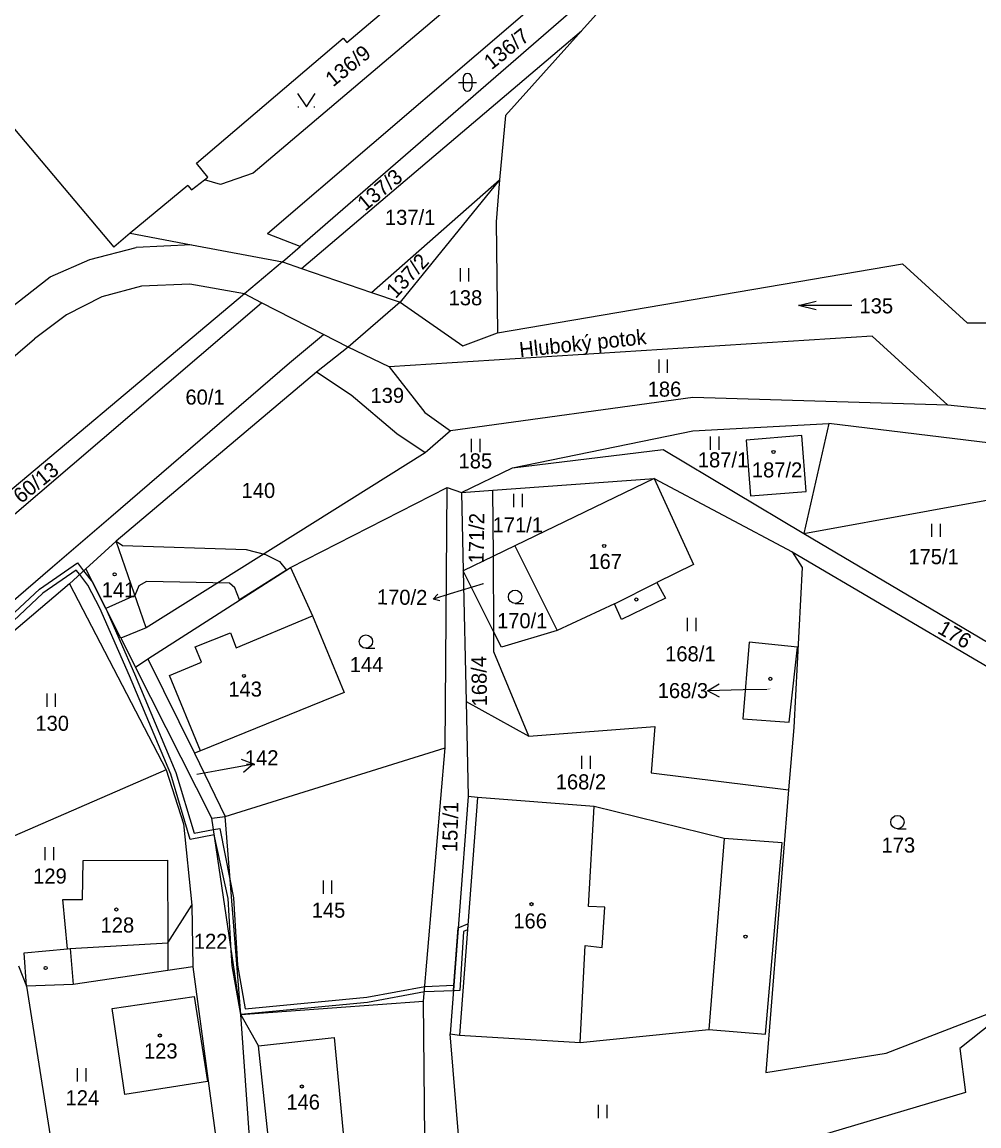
# Model space of a CAD drawing. Extents: x -670359 to -668019, y -978807 to -976674.
# Drawn here: x -669999.1 to -669891.1, y -977220.1 to -977095.5 of the extents above; entities that cross this region are included whole.
import ezdxf

# ---------------------------------------------------------------- set-up
doc = ezdxf.new("R2010")
doc.units = 0
for name, color, linetype in [('Hranice kat_území', 7, 'Continuous'), ('Hranice parcel', 7, 'Continuous'), ('Parcelní čísla', 7, 'Continuous'), ('Pop  PČ popisy', 7, 'Continuous'), ('Vnitřní kresba', 7, 'Continuous'), ('Věcná břemena k části', 7, 'Continuous'), ('Značky budov', 7, 'Continuous'), ('Značky kultur', 7, 'Continuous')]:
    doc.layers.add(name, color=color, linetype=linetype)

msp = doc.modelspace()

# ---------------------------------------------------------------- linework, layer by layer
at = {"layer": 'Hranice kat_území'}
for points in [[(-669923, -977082.05), (-669935.98, -977096.52)], [(-669935.98, -977096.52), (-669944.55, -977106.08)], [(-669944.55, -977106.08), (-669945.23, -977113.35)], [(-669945.23, -977113.35), (-669945.6, -977118.07)], [(-669945.6, -977118.07), (-669945.45, -977130.61)], [(-669945.45, -977130.61), (-669899.75, -977122.83)], [(-669899.75, -977122.83), (-669892.44, -977129.5)], [(-669892.44, -977129.5), (-669889.16, -977129.48)]]:
    msp.add_lwpolyline(points, dxfattribs=at)
at = {"layer": 'Hranice parcel'}
for p, q in [((-669917.06, -977165.52), (-669917.76, -977174.17)), ((-669911.59, -977166.08), (-669917.06, -977165.52)), ((-669912.54, -977174.58), (-669911.59, -977166.08)), ((-669917.76, -977174.17), (-669912.54, -977174.58))]:
    msp.add_line(p, q, dxfattribs=at)
for points in [[(-669912.53, -977068.97), (-669971.42, -977119.44)], [(-669962.47, -977097.83), (-669943.67, -977081.93), (-669944.07, -977081.47), (-669942.99, -977080.58)], [(-669923, -977082.05), (-669967.72, -977120.86)], [(-669941.51, -977085.83), (-669973.04, -977112.58)], [(-669967.58, -977123.35), (-669935.98, -977096.52)], [(-670008.23, -977097.9), (-669988.78, -977120.94)], [(-669978.52, -977113.33), (-669978.15, -977113.04), (-669979.44, -977111.46), (-669962.88, -977097.34)], [(-669962.88, -977097.34), (-669962.47, -977097.83)], [(-669980.42, -977113.98), (-669980, -977114.48), (-669978.52, -977113.33)], [(-669976.71, -977113.86), (-669978.52, -977113.33)], [(-669973.04, -977112.58), (-669976.71, -977113.86)], [(-669980.42, -977113.98), (-669986.9, -977119.37)], [(-669959.66, -977126.05), (-669945.23, -977113.35)], [(-669945.23, -977113.35), (-669956.43, -977127.16)], [(-669986.9, -977119.37), (-669988.78, -977120.94)], [(-669986.9, -977119.37), (-669979.99, -977120.67)], [(-669967.72, -977120.86), (-669971.42, -977119.44)], [(-669979.99, -977120.67), (-669986.23, -977120.98)], [(-669979.99, -977120.67), (-669969.73, -977122.61)], [(-669991.49, -977122.33), (-669986.23, -977120.98)], [(-669969.73, -977122.61), (-669967.72, -977120.86)], [(-669995.94, -977124.31), (-669991.49, -977122.33)], [(-669969.73, -977122.61), (-669974.03, -977126.23)], [(-669969.73, -977122.61), (-669967.58, -977123.35)], [(-670000.63, -977127.93), (-669995.94, -977124.31)], [(-669967.58, -977123.35), (-669959.66, -977126.05)], [(-669985.64, -977125.36), (-669990.1, -977126.56)], [(-669980.2, -977125.14), (-669985.64, -977125.36)], [(-669974.03, -977126.23), (-669980.2, -977125.14)], [(-669974.03, -977126.23), (-670006.9, -977153.84)], [(-669990.1, -977126.56), (-669994.12, -977128.57)], [(-669972.1, -977127.22), (-669974.03, -977126.23)], [(-669959.66, -977126.05), (-669956.43, -977127.16)], [(-670035.46, -977181.47), (-670011.48, -977160.92), (-669972.1, -977127.22)], [(-669965.11, -977130.8), (-669972.1, -977127.22)], [(-669956.43, -977127.16), (-669949.36, -977132.08)], [(-669994.12, -977128.57), (-669997.72, -977131.3)], [(-669949.36, -977132.08), (-669945.45, -977130.61)], [(-670104.59, -977250.52), (-670079.48, -977228.88), (-670031.98, -977188.17), (-670021.47, -977179.22), (-669995.68, -977157.04), (-669989.1, -977151.37), (-669968.95, -977134.02), (-669965.11, -977130.8)], [(-670045.65, -977172.49), (-669997.72, -977131.3)], [(-669962.32, -977132.23), (-669965.11, -977130.8)], [(-669903.15, -977131), (-669957.67, -977134.44)], [(-669894.63, -977138.78), (-669903.15, -977131)], [(-669962.32, -977132.23), (-669965.9, -977135.05)], [(-669957.67, -977134.44), (-669962.32, -977132.23)], [(-669957.67, -977134.44), (-669953.64, -977139.61)], [(-669965.9, -977135.05), (-669988.51, -977154.12)], [(-669961.97, -977137.67), (-669965.9, -977135.05)], [(-669956.83, -977142.03), (-669961.97, -977137.67)], [(-669923.42, -977137.91), (-669950.75, -977141.67)], [(-669894.63, -977138.78), (-669923.42, -977137.91)], [(-669888.79, -977139.39), (-669894.63, -977138.78)], [(-669953.64, -977139.61), (-669950.75, -977141.67)], [(-669950.75, -977141.67), (-669953.62, -977144.17)], [(-669943.77, -977145.87), (-669923.4, -977141.67)], [(-669923.4, -977141.67), (-669908.05, -977140.86)], [(-669908.05, -977140.86), (-669910.86, -977153.26)], [(-669889.81, -977143.07), (-669908.05, -977140.86)], [(-669953.62, -977144.17), (-669956.83, -977142.03)], [(-669911.11, -977142.21), (-669917.4, -977142.73)], [(-669917.4, -977142.73), (-669916.9, -977149.02)], [(-669910.61, -977148.52), (-669911.11, -977142.21)], [(-669953.62, -977144.17), (-669985.1, -977163.93)], [(-669943.77, -977145.87), (-669926.75, -977143.77)], [(-669926.75, -977143.77), (-669910.86, -977153.26)], [(-669949.51, -977148.63), (-669943.77, -977145.87)], [(-669968.82, -977157.12), (-669951.12, -977148.07)], [(-669951.36, -977177.48), (-669951.12, -977148.07)], [(-669951.12, -977148.07), (-669949.51, -977148.63)], [(-669945.99, -977148.37), (-669927.77, -977147.05)], [(-669927.77, -977147.05), (-669943.48, -977154.66)], [(-669927.77, -977147.05), (-669912.21, -977155.35)], [(-669927.77, -977147.05), (-669923.32, -977156.77)], [(-669949.51, -977148.63), (-669945.99, -977148.37)], [(-669949.51, -977148.63), (-669949.32, -977157.49)], [(-669945.92, -977155.84), (-669945.99, -977148.37)], [(-669916.9, -977149.02), (-669910.61, -977148.52)], [(-669988.51, -977154.12), (-669991.93, -977157.26)], [(-669985.1, -977163.93), (-669988.51, -977154.12)], [(-669910.86, -977153.26), (-669880.3, -977171.38)], [(-669943.48, -977154.66), (-669945.92, -977155.84)], [(-669943.48, -977154.66), (-669938.71, -977164.22)], [(-669912.21, -977155.35), (-669880.68, -977173.86)], [(-669912.21, -977155.35), (-669911.08, -977157.1)], [(-669945.92, -977155.84), (-669949.32, -977157.49)], [(-669945.87, -977164.39), (-669945.92, -977155.84)], [(-669923.32, -977156.77), (-669927.47, -977158.8)], [(-669991.93, -977157.26), (-669993.77, -977158.95)], [(-669987.97, -977165.07), (-669991.93, -977157.26)], [(-669984.94, -977167.41), (-669968.82, -977157.12)], [(-669968.82, -977157.12), (-669966.34, -977162.58)], [(-669945.87, -977164.39), (-669949.32, -977157.49)], [(-669949.32, -977157.49), (-669949, -977172.24)], [(-669911.08, -977157.1), (-669912.02, -977175.17)], [(-669993.77, -977158.95), (-670006.42, -977169.66)], [(-669993.77, -977158.95), (-669982.85, -977179.94)], [(-669927.47, -977158.8), (-669926.5, -977160.55)], [(-669926.5, -977160.55), (-669931.44, -977162.98)], [(-669932.25, -977161.22), (-669938.71, -977164.22)], [(-669931.44, -977162.98), (-669932.25, -977161.22)], [(-669966.34, -977162.58), (-669962.75, -977171.23)], [(-669985.1, -977163.93), (-669987.97, -977165.07)], [(-669945.02, -977166.09), (-669945.87, -977164.39)], [(-669941.9, -977176.15), (-669945.86, -977166.62), (-669945.87, -977164.39)], [(-669938.71, -977164.22), (-669945.02, -977166.09)], [(-669987.97, -977165.07), (-669986.3, -977168.37)], [(-669986.3, -977168.37), (-669984.94, -977167.41)], [(-669984.94, -977167.41), (-669979.64, -977178.07)], [(-669977.7, -977185.39), (-669986.3, -977168.37)], [(-669962.75, -977171.23), (-669978.99, -977177.81)], [(-669949, -977172.24), (-669948.77, -977182.97)], [(-669949, -977172.24), (-669941.9, -977176.15)], [(-669941.9, -977176.15), (-669927.7, -977175.07), (-669928.11, -977180.28), (-669912.59, -977182.2)], [(-669912.02, -977175.17), (-669912.59, -977182.2)], [(-669978.99, -977177.81), (-669979.64, -977178.07)], [(-669979.64, -977178.07), (-669976.19, -977185.22)], [(-669976.19, -977185.22), (-669951.36, -977177.48)], [(-669953.8, -977206.06), (-669951.36, -977177.48)], [(-669982.85, -977179.94), (-670002.6, -977188.53)], [(-669982.85, -977179.94), (-669980.9, -977186.05)], [(-669948.77, -977182.97), (-669950.8, -977209.75)], [(-669947.73, -977183.05), (-669948.77, -977182.97)], [(-669934.53, -977184.09), (-669947.73, -977183.05)], [(-669912.59, -977182.2), (-669915.17, -977214.1)], [(-669919.87, -977187.68), (-669934.53, -977184.09)], [(-669977.7, -977185.39), (-669976.19, -977185.22)], [(-669974.43, -977207.58), (-669977.7, -977185.39)], [(-669980.9, -977186.05), (-669979.97, -977195.23)], [(-669913.31, -977188.2), (-669919.87, -977187.68)], [(-669915.2, -977209.79), (-669913.31, -977188.2)], [(-669992.29, -977194.58), (-669992.23, -977190.19)], [(-669992.23, -977190.19), (-669982.72, -977190.13)], [(-669982.72, -977190.13), (-669982.67, -977199.48)], [(-669994.53, -977194.6), (-669992.29, -977194.58)], [(-669994, -977200.14), (-669994.53, -977194.6)], [(-669979.97, -977195.23), (-669979.85, -977202.18)], [(-669998.89, -977200.62), (-669994, -977200.14)], [(-669982.67, -977199.48), (-669982.65, -977202.6)], [(-669998.63, -977204.37), (-669998.89, -977200.62)], [(-669999.53, -977202.06), (-669998.63, -977204.37)], [(-669982.65, -977202.6), (-669993.36, -977204.18)], [(-669979.85, -977202.18), (-669982.65, -977202.6)], [(-669979.85, -977202.18), (-669977.1, -977222.62)], [(-669993.36, -977204.18), (-669998.63, -977204.37)], [(-669998.63, -977204.37), (-669994.99, -977227.2)], [(-669988.94, -977206.87), (-669979.68, -977205.54)], [(-669979.68, -977205.54), (-669978.18, -977215.12)], [(-669974.43, -977207.58), (-669953.8, -977206.06)], [(-669953.54, -977233.03), (-669953.8, -977206.06)], [(-669901.59, -977211.94), (-669886.67, -977206.18)], [(-669886.67, -977206.18), (-669893.28, -977211.41)], [(-669987.53, -977216.61), (-669988.94, -977206.87)], [(-669973.08, -977226.71), (-669974.43, -977207.58)], [(-669936.14, -977210.71), (-669921.6, -977209.27)], [(-669921.6, -977209.27), (-669915.2, -977209.79)], [(-669972.45, -977211.09), (-669963.9, -977210.16)], [(-669963.9, -977210.16), (-669962.71, -977222.54)], [(-669950.8, -977209.75), (-669949.74, -977209.91)], [(-669948.13, -977242.11), (-669950.8, -977209.75)], [(-669949.74, -977209.91), (-669936.14, -977210.71)], [(-669971.1, -977223.39), (-669972.45, -977211.09)], [(-669893.28, -977211.41), (-669892.61, -977216.37)], [(-669915.17, -977214.1), (-669901.59, -977211.94)], [(-669978.18, -977215.12), (-669987.53, -977216.61)], [(-669892.61, -977216.37), (-669937.56, -977229.74)]]:
    msp.add_lwpolyline(points, dxfattribs=at)
at = {"layer": 'Parcelní čísla'}
for p, q in [((-669947.09, -977158.94), (-669950.79, -977160.09)), ((-669950.79, -977160.09), (-669952.7, -977160.68)), ((-669952.7, -977160.68), (-669952.19, -977160.13)), ((-669951.97, -977160.85), (-669952.7, -977160.68)), ((-669920.41, -977171.73), (-669921.73, -977171.01)), ((-669915, -977170.86), (-669917.73, -977170.92)), ((-669974.4, -977178.75), (-669972.99, -977179.25)), ((-669979.38, -977180.43), (-669976.92, -977179.98))]:
    msp.add_line(p, q, dxfattribs=at)
for points in [[(-669917.73, -977170.92), (-669921.73, -977171.01), (-669920.45, -977170.23)], [(-669976.92, -977179.98), (-669972.99, -977179.25), (-669974.13, -977180.23)]]:
    msp.add_lwpolyline(points, dxfattribs=at)
at = {"layer": 'Vnitřní kresba'}
for points in [[(-669956.43, -977127.16), (-669962.32, -977132.23)], [(-669910.86, -977153.26), (-669882.82, -977148.14)], [(-669932.25, -977161.22), (-669927.47, -977158.8)], [(-669974.95, -977166.16), (-669966.34, -977162.58)], [(-669979.57, -977166.07), (-669975.61, -977164.49)], [(-669975.61, -977164.49), (-669974.95, -977166.16)], [(-669978.85, -977167.79), (-669979.57, -977166.07)], [(-669982.47, -977169.3), (-669978.85, -977167.79)], [(-669978.99, -977177.81), (-669982.47, -977169.3)], [(-669947.73, -977183.05), (-669949.74, -977209.91)], [(-669935.19, -977195.36), (-669934.53, -977184.09)], [(-669974.43, -977207.58), (-669976.19, -977185.22)], [(-669919.87, -977187.68), (-669921.6, -977209.27)], [(-669982.67, -977199.48), (-669979.97, -977195.23)], [(-669933.35, -977195.43), (-669935.19, -977195.36)], [(-669933.64, -977199.99), (-669933.35, -977195.43)], [(-669994, -977200.14), (-669993.7, -977200.11)], [(-669993.7, -977200.11), (-669982.67, -977199.48)], [(-669993.7, -977200.11), (-669993.36, -977204.18)], [(-669936.14, -977210.71), (-669935.56, -977199.76)], [(-669935.56, -977199.76), (-669933.64, -977199.99)], [(-669972.45, -977211.09), (-669974.43, -977207.58)]]:
    msp.add_lwpolyline(points, dxfattribs=at)
at = {"layer": 'Věcná břemena k části'}
for points in [[(-669991.93, -977157.26), (-669988.51, -977154.12), (-669987.79, -977154.63), (-669973.82, -977155.09), (-669971.65, -977155.62), (-669970.07, -977156.44), (-669969.26, -977157.4), (-669974.57, -977160.77), (-669975.12, -977159.39), (-669975.7, -977158.86), (-669985.09, -977158.7), (-669985.94, -977159.16), (-669986.38, -977160.25), (-669989.67, -977161.72), (-669991.93, -977157.26)], [(-670000.49, -977162.67), (-669997.15, -977159.56), (-669992.88, -977156.57), (-669992.17, -977157.48), (-669991.16, -977158.78), (-669989.67, -977161.72), (-669986.44, -977169.11), (-669981.75, -977180.23), (-669979.71, -977187.11), (-669977.51, -977186.69), (-669976.78, -977186.55), (-669975.62, -977192.47), (-669975.24, -977194.39), (-669974.8, -977202.01), (-669973.95, -977206.92), (-669960.21, -977205.6), (-669953.66, -977204.39), (-669950.38, -977204.27), (-669950.43, -977204.88), (-669953.71, -977205), (-669960.13, -977206.2), (-669974.43, -977207.58), (-669975.4, -977202.07), (-669975.5, -977200.32), (-669975.84, -977194.47), (-669977.42, -977187.28), (-669980.13, -977187.81), (-669982.31, -977180.43), (-669987, -977169.35), (-669990.36, -977161.69), (-669991.68, -977159.09), (-669992.61, -977157.89), (-669993, -977157.39), (-669996.77, -977160.02), (-670000.09, -977163.11)], [(-669950.38, -977204.27), (-669949.89, -977197.77), (-669948.8, -977197.32), (-669948.85, -977197.99), (-669949.3, -977198.18), (-669949.7, -977204.85), (-669950.43, -977204.88), (-669950.38, -977204.27)]]:
    msp.add_lwpolyline(points, dxfattribs=at)
at = {"layer": 'Značky budov'}
for centre in [(-669914.3, -977144.06), (-669933.41, -977154.67), (-669988.67, -977157.87), (-669974.08, -977169.34), (-669914.66, -977169.67), (-669988.47, -977195.71), (-669941.62, -977195.11), (-669983.57, -977209.93), (-669967.54, -977215.69)]:
    msp.add_circle(centre, 0.175, dxfattribs=at)
at = {"layer": 'Značky kultur'}
for p, q in [((-669949.34, -977101.85), (-669949.34, -977102.85)), ((-669948.34, -977101.85), (-669948.34, -977102.85)), ((-669949.84, -977102.35), (-669947.84, -977102.35)), ((-669967.98, -977105.09), (-669967.88, -977105.09)), ((-669966.18, -977105.09), (-669966.08, -977105.09)), ((-669949.68, -977123.31), (-669949.68, -977124.81)), ((-669948.68, -977124.81), (-669948.68, -977123.31)), ((-669905.47, -977127.53), (-669911.47, -977127.53)), ((-669927.25, -977133.62), (-669927.25, -977135.12)), ((-669926.25, -977135.12), (-669926.25, -977133.62)), ((-669948.42, -977142.58), (-669948.42, -977144.08)), ((-669947.42, -977144.08), (-669947.42, -977142.58)), ((-669921.44, -977142.31), (-669921.44, -977143.81)), ((-669920.44, -977143.81), (-669920.44, -977142.31)), ((-669943.65, -977148.8), (-669943.65, -977150.3)), ((-669942.65, -977150.3), (-669942.65, -977148.8)), ((-669896.45, -977152.16), (-669896.45, -977153.66)), ((-669895.45, -977153.66), (-669895.45, -977152.16)), ((-669943.47, -977161.16), (-669942.47, -977161.16)), ((-669924.03, -977162.78), (-669924.03, -977164.28)), ((-669923.03, -977164.28), (-669923.03, -977162.78)), ((-669960.31, -977166.22), (-669959.31, -977166.22)), ((-669996.33, -977171.34), (-669996.33, -977172.84)), ((-669995.33, -977172.84), (-669995.33, -977171.34)), ((-669935.97, -977178.35), (-669935.97, -977179.85)), ((-669934.97, -977179.85), (-669934.97, -977178.35)), ((-669900.31, -977186.59), (-669899.31, -977186.59)), ((-669996.55, -977188.66), (-669996.55, -977190.16)), ((-669995.55, -977190.16), (-669995.55, -977188.66)), ((-669965.14, -977192.44), (-669965.14, -977193.94)), ((-669964.14, -977193.94), (-669964.14, -977192.44)), ((-669992.89, -977213.61), (-669992.89, -977215.11)), ((-669991.89, -977215.11), (-669991.89, -977213.61)), ((-669934.09, -977217.76), (-669934.09, -977219.26)), ((-669933.09, -977219.26), (-669933.09, -977217.76))]:
    msp.add_line(p, q, dxfattribs=at)
for points in [[(-669968.03, -977103.59), (-669967.03, -977105.09), (-669966.03, -977103.59)], [(-669909.47, -977128.03), (-669911.47, -977127.53), (-669909.47, -977127.03)]]:
    msp.add_lwpolyline(points, dxfattribs=at)
for centre, radius in [((-669914.3, -977144.06), 0.175), ((-669933.41, -977154.67), 0.175), ((-669988.67, -977157.87), 0.175), ((-669943.47, -977160.41), 0.75), ((-669929.79, -977160.72), 0.175), ((-669960.31, -977165.47), 0.75), ((-669974.08, -977169.34), 0.175), ((-669914.66, -977169.67), 0.175), ((-669900.31, -977185.84), 0.75), ((-669988.47, -977195.71), 0.175), ((-669941.62, -977195.11), 0.175), ((-669917.46, -977198.77), 0.175), ((-669996.46, -977202.32), 0.175), ((-669983.57, -977209.93), 0.175), ((-669967.54, -977215.69), 0.175)]:
    msp.add_circle(centre, radius, dxfattribs=at)
for centre, start, end in [((-669948.84, -977101.85), 0, 180), ((-669948.84, -977102.85), 180, 0)]:
    msp.add_arc(centre, 0.5, start, end, dxfattribs=at)

# ---------------------------------------------------------------- texts
at = {"layer": 'Parcelní čísla'}
for s, rotation, p in [('136/7', 38.6598, (-669946.13, -977100.99)), ('136/9', 39.1248, (-669964.01, -977102.92)), ('137/3', 39.9225, (-669960.38, -977116.94)), ('137/2', 46.8624, (-669956.95, -977126.82)), ('60/13', 38.9704, (-669999.24, -977149.96)), ('171/2', 89.2669, (-669947.01, -977156.65)), ('170/2', 359.1689, (-669959.08, -977161.27)), ('176', 329.8265, (-669895.9, -977164.44)), ('168/4', 91.043, (-669946.62, -977172.77)), ('151/1', 88.4579, (-669950.01, -977189.25))]:
    msp.add_text(s, height=1.7, rotation=rotation, dxfattribs=at).set_placement(p)
for s, height, p in [('137/1', 1.7, (-669958.16, -977118.43)), ('138', 1.7, (-669950.97, -977127.51)), ('135', 1.7, (-669904.59, -977128.42)), ('60/1', 1.7, (-669980.68, -977138.72)), ('139', 1.7, (-669959.79, -977138.53)), ('186', 1.7, (-669928.5, -977137.82)), ('185', 1.7, (-669949.85, -977145.92)), ('187/1', 1.7, (-669922.84, -977145.8)), ('187/2', 1.7, (-669916.74, -977146.94)), ('140', 1.7, (-669974.34, -977149.26)), ('171/1', 1.7, (-669946.01, -977153.15)), ('167', 1.7, (-669935.2, -977157.27)), ('175/1', 1.7, (-669899.07, -977156.73)), ('141', 1.7, (-669990.13, -977160.47)), ('170/2', 0.1, (-669947.28, -977158.94)), ('170/1', 1.7, (-669945.51, -977163.96)), ('168/1', 1.7, (-669926.53, -977167.7)), ('144', 1.7, (-669962.13, -977168.92)), ('143', 1.7, (-669975.84, -977171.68)), ('168/3', 1.7, (-669927.37, -977171.85)), ('168/3', 0.1, (-669915, -977170.86)), ('130', 1.7, (-669997.62, -977175.54)), ('142', 1.7, (-669973.97, -977179.43)), ('142', 0.1, (-669979.38, -977180.43)), ('168/2', 1.7, (-669938.88, -977182.15)), ('173', 1.7, (-669902.1, -977189.29)), ('129', 1.7, (-669997.87, -977192.79)), ('145', 1.7, (-669966.43, -977196.64)), ('128', 1.7, (-669990.26, -977198.31)), ('166', 1.7, (-669943.67, -977197.85)), ('122', 1.7, (-669979.73, -977200.15)), ('123', 1.7, (-669985.36, -977212.53)), ('124', 1.7, (-669994.21, -977217.81)), ('146', 1.7, (-669969.29, -977218.29))]:
    msp.add_text(s, height=height, dxfattribs=at).set_placement(p)
at = {"layer": 'Pop  PČ popisy'}
msp.add_text('Hluboký potok', height=1.7, rotation=5.9115, dxfattribs=at).set_placement((-669942.91, -977133.37))

doc.saveas('drawing.dxf')
